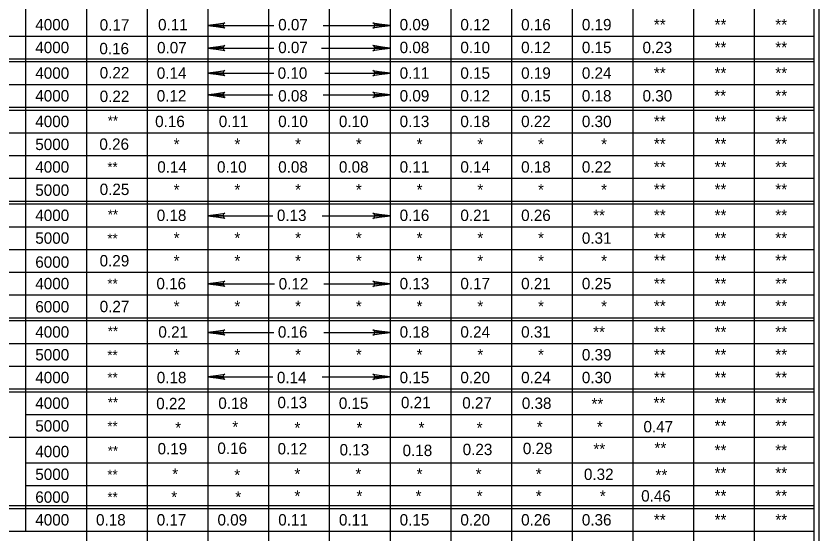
# Model space of a CAD drawing. Extents: x -22562 to -18409, y 3991 to 7171.
# Drawn here: x -20252.5 to -20028.9, y 4875.5 to 5019.9 of the extents above; entities that cross this region are included whole.
import ezdxf

# ---------------------------------------------------------------- set-up
doc = ezdxf.new("R2010")
doc.units = 0
for name, color, linetype in [('2', 7, 'Continuous'), ('3', 7, 'Continuous'), ('4', 7, 'Continuous')]:
    doc.layers.add(name, color=color, linetype=linetype)

msp = doc.modelspace()

# ---------------------------------------------------------------- linework, layer by layer
at = {"layer": '2'}
for p, q in [((-20028.86, 5114.26), (-20028.86, 4751.73)), ((-20232.96, 5105.53), (-20232.96, 4877.06)), ((-20249.88, 5099.19), (-20249.88, 4877.06)), ((-20216.04, 5099.19), (-20216.04, 4877.86)), ((-20199.12, 5099.19), (-20199.12, 4877.86)), ((-20182.2, 5099.19), (-20182.2, 4877.86)), ((-20165.29, 5099.19), (-20165.29, 4877.86)), ((-20148.36, 5099.19), (-20148.36, 4877.86)), ((-20131.44, 5099.19), (-20131.44, 4877.86)), ((-20114.52, 5099.19), (-20114.52, 4877.86)), ((-20097.61, 5099.19), (-20097.61, 4877.86)), ((-20080.69, 5099.19), (-20080.69, 4877.86)), ((-20063.77, 5099.19), (-20063.77, 4877.86)), ((-20046.84, 5099.19), (-20046.95, 4751.73)), ((-20030.3, 5099.19), (-20030.3, 4751.73)), ((-20199.12, 5017.26), (-20180.75, 5017.26)), ((-20166.99, 5017.26), (-20148.36, 5017.26)), ((-20292.18, 5014.31), (-20030.3, 5014.31)), ((-20292.18, 5014.31), (-20030.3, 5014.31)), ((-20199.12, 5010.96), (-20180.69, 5010.96)), ((-20167.46, 5010.96), (-20148.36, 5010.96)), ((-20292.18, 5007.96), (-20030.3, 5007.96)), ((-20292.18, 5007.96), (-20030.3, 5007.96)), ((-20292.18, 5007.17), (-20030.3, 5007.17)), ((-20199.12, 5003.96), (-20180.75, 5003.96)), ((-20166.52, 5003.96), (-20148.36, 5003.96)), ((-20292.18, 5000.83), (-20030.3, 5000.83)), ((-20292.18, 5000.83), (-20030.3, 5000.83)), ((-20199.12, 4997.89), (-20180.98, 4997.89)), ((-20166.99, 4997.89), (-20148.36, 4997.89)), ((-20292.18, 4994.48), (-20030.3, 4994.48)), ((-20292.18, 4993.69), (-20030.3, 4993.69)), ((-20292.18, 4987.34), (-20030.3, 4987.34)), ((-20292.18, 4981), (-20030.3, 4981)), ((-20292.18, 4981), (-20030.3, 4981)), ((-20292.18, 4974.65), (-20030.3, 4974.65)), ((-20292.18, 4968.3), (-20030.3, 4968.3)), ((-20292.18, 4968.3), (-20030.3, 4968.3)), ((-20292.18, 4967.51), (-20030.3, 4967.51)), ((-20199.12, 4964.2), (-20180.98, 4964.2)), ((-20167.22, 4964.2), (-20148.36, 4964.2)), ((-20292.18, 4961.17), (-20030.3, 4961.17)), ((-20292.18, 4954.82), (-20030.3, 4954.82)), ((-20292.18, 4948.48), (-20030.3, 4948.48)), ((-20292.18, 4948.48), (-20030.3, 4948.48)), ((-20199.12, 4945.24), (-20180.52, 4945.24)), ((-20166.76, 4945.24), (-20148.36, 4945.24)), ((-20292.18, 4942.13), (-20030.3, 4942.13)), ((-20292.18, 4935.78), (-20030.3, 4935.78)), ((-20292.18, 4935.78), (-20030.3, 4935.78)), ((-20292.18, 4934.99), (-20030.3, 4934.99)), ((-20199.12, 4931.66), (-20180.75, 4931.66)), ((-20166.76, 4931.66), (-20148.36, 4931.66)), ((-20292.18, 4928.64), (-20030.3, 4928.64)), ((-20292.18, 4922.29), (-20030.3, 4922.29)), ((-20199.12, 4919.29), (-20180.98, 4919.29)), ((-20167.22, 4919.29), (-20148.36, 4919.29)), ((-20292.18, 4915.94), (-20030.3, 4915.94)), ((-20292.18, 4915.94), (-20030.3, 4915.94)), ((-20292.18, 4915.15), (-20030.3, 4915.15)), ((-20249.88, 4908.8), (-20030.3, 4908.8)), ((-20292.18, 4902.45), (-20030.3, 4902.45)), ((-20249.88, 4902.45), (-20030.3, 4902.45)), ((-20249.88, 4895.31), (-20030.3, 4895.31)), ((-20249.88, 4888.97), (-20030.3, 4888.97)), ((-20292.18, 4883.41), (-20030.29, 4883.41)), ((-20232.96, 4883.41), (-20232.96, 4750.94)), ((-20292.18, 4882.62), (-20030.3, 4882.62)), ((-20249.88, 4882.62), (-20249.88, 4876.27)), ((-20216.04, 4882.62), (-20216.04, 4750.94)), ((-20199.12, 4882.62), (-20199.12, 4751.73)), ((-20182.2, 4882.62), (-20182.2, 4751.73)), ((-20165.28, 4882.62), (-20165.28, 4751.73)), ((-20148.36, 4882.62), (-20148.36, 4751.73)), ((-20131.44, 4882.62), (-20131.44, 4750.94)), ((-20114.53, 4882.62), (-20114.53, 4751.73)), ((-20097.61, 4882.62), (-20097.61, 4751.73)), ((-20080.69, 4882.62), (-20080.69, 4751.73)), ((-20063.77, 4882.62), (-20063.77, 4751.73)), ((-20030.3, 4882.62), (-20030.3, 4751.73)), ((-20292.18, 4876.27), (-20030.3, 4876.27))]:
    msp.add_line(p, q, dxfattribs=at)
for points in [[(-20194.6, 5016.7), (-20194.77, 5017.02), (-20199.12, 5017.26), (-20194.6, 5016.7), (-20194.37, 5016.5), (-20199.12, 5017.26), (-20194.77, 5017.48), (-20194.61, 5017.8), (-20199.12, 5017.26), (-20194.37, 5018.02), (-20194.61, 5017.8)], [(-20152.89, 5017.83), (-20152.72, 5017.51), (-20148.36, 5017.26), (-20152.89, 5017.83), (-20153.12, 5018.03), (-20148.36, 5017.26), (-20152.71, 5017.05), (-20152.88, 5016.73), (-20148.36, 5017.26), (-20153.12, 5016.51), (-20152.88, 5016.73)], [(-20194.6, 5010.39), (-20194.77, 5010.72), (-20199.12, 5010.96), (-20194.6, 5010.39), (-20194.37, 5010.2), (-20199.12, 5010.96), (-20194.77, 5011.18), (-20194.61, 5011.5), (-20199.12, 5010.96), (-20194.37, 5011.72), (-20194.61, 5011.5)], [(-20152.89, 5011.53), (-20152.72, 5011.2), (-20148.36, 5010.96), (-20152.89, 5011.53), (-20153.12, 5011.73), (-20148.36, 5010.96), (-20152.71, 5010.75), (-20152.88, 5010.42), (-20148.36, 5010.96), (-20153.12, 5010.21), (-20152.88, 5010.42)], [(-20194.6, 5003.39), (-20194.77, 5003.72), (-20199.12, 5003.96), (-20194.6, 5003.39), (-20194.37, 5003.19), (-20199.12, 5003.96), (-20194.77, 5004.18), (-20194.61, 5004.5), (-20199.12, 5003.96), (-20194.37, 5004.72), (-20194.61, 5004.5)], [(-20152.89, 5004.53), (-20152.72, 5004.2), (-20148.36, 5003.96), (-20152.89, 5004.53), (-20153.12, 5004.73), (-20148.36, 5003.96), (-20152.71, 5003.74), (-20152.88, 5003.42), (-20148.36, 5003.96), (-20153.12, 5003.2), (-20152.88, 5003.42)], [(-20194.6, 4997.33), (-20194.77, 4997.65), (-20199.12, 4997.89), (-20194.6, 4997.33), (-20194.37, 4997.13), (-20199.12, 4997.89), (-20194.77, 4998.11), (-20194.61, 4998.43), (-20199.12, 4997.89), (-20194.37, 4998.65), (-20194.61, 4998.43)], [(-20152.89, 4998.46), (-20152.72, 4998.13), (-20148.36, 4997.89), (-20152.89, 4998.46), (-20153.12, 4998.66), (-20148.36, 4997.89), (-20152.71, 4997.68), (-20152.88, 4997.36), (-20148.36, 4997.89), (-20153.12, 4997.14), (-20152.88, 4997.36)], [(-20194.6, 4963.63), (-20194.77, 4963.96), (-20199.12, 4964.2), (-20194.6, 4963.63), (-20194.37, 4963.43), (-20199.12, 4964.2), (-20194.77, 4964.41), (-20194.61, 4964.73), (-20199.12, 4964.2), (-20194.37, 4964.95), (-20194.61, 4964.73)], [(-20152.89, 4964.76), (-20152.72, 4964.44), (-20148.36, 4964.2), (-20152.89, 4964.76), (-20153.12, 4964.96), (-20148.36, 4964.2), (-20152.71, 4963.98), (-20152.88, 4963.66), (-20148.36, 4964.2), (-20153.12, 4963.44), (-20152.88, 4963.66)], [(-20194.6, 4944.67), (-20194.77, 4945), (-20199.12, 4945.24), (-20194.6, 4944.67), (-20194.37, 4944.48), (-20199.12, 4945.24), (-20194.77, 4945.46), (-20194.61, 4945.78), (-20199.12, 4945.24), (-20194.37, 4946), (-20194.61, 4945.78)], [(-20152.89, 4945.81), (-20152.72, 4945.48), (-20148.36, 4945.24), (-20152.89, 4945.81), (-20153.12, 4946.01), (-20148.36, 4945.24), (-20152.71, 4945.03), (-20152.88, 4944.7), (-20148.36, 4945.24), (-20153.12, 4944.49), (-20152.88, 4944.7)], [(-20194.6, 4931.09), (-20194.77, 4931.42), (-20199.12, 4931.66), (-20194.6, 4931.09), (-20194.37, 4930.89), (-20199.12, 4931.66), (-20194.77, 4931.87), (-20194.61, 4932.2), (-20199.12, 4931.66), (-20194.37, 4932.41), (-20194.61, 4932.2)], [(-20152.89, 4932.23), (-20152.72, 4931.9), (-20148.36, 4931.66), (-20152.89, 4932.23), (-20153.12, 4932.42), (-20148.36, 4931.66), (-20152.71, 4931.44), (-20152.88, 4931.12), (-20148.36, 4931.66), (-20153.12, 4930.9), (-20152.88, 4931.12)], [(-20194.6, 4918.72), (-20194.77, 4919.05), (-20199.12, 4919.29), (-20194.6, 4918.72), (-20194.37, 4918.52), (-20199.12, 4919.29), (-20194.77, 4919.5), (-20194.61, 4919.83), (-20199.12, 4919.29), (-20194.37, 4920.05), (-20194.61, 4919.83)], [(-20152.89, 4919.86), (-20152.72, 4919.53), (-20148.36, 4919.29), (-20152.89, 4919.86), (-20153.12, 4920.06), (-20148.36, 4919.29), (-20152.71, 4919.07), (-20152.88, 4918.75), (-20148.36, 4919.29), (-20153.12, 4918.53), (-20152.88, 4918.75)]]:
    msp.add_lwpolyline(points, dxfattribs=at)

# ---------------------------------------------------------------- texts
at = {"layer": '3'}
for s, height, p in [('0.17', 3.173, (-20229.24, 5015.83)), ('0.11', 3.172, (-20212.98, 5015.9)), ('0.07', 3.173, (-20179.51, 5015.9)), ('0.09', 3.173, (-20145.67, 5015.9)), ('0.12', 3.173, (-20128.75, 5015.9)), ('0.16', 3.173, (-20111.83, 5015.9)), ('0.19', 3.173, (-20094.91, 5015.9)), ('**', 3.173, (-20074.85, 5015.9)), ('**', 3.173, (-20057.94, 5015.9)), ('**', 3.173, (-20041.02, 5015.9)), ('0.07', 3.173, (-20213.26, 5009.49)), ('0.07', 3.173, (-20179.51, 5009.55)), ('0.08', 3.173, (-20145.67, 5009.55)), ('0.10', 3.173, (-20128.75, 5009.55)), ('0.12', 3.173, (-20111.83, 5009.55)), ('0.15', 3.173, (-20094.91, 5009.55)), ('**', 3.173, (-20057.94, 5009.55)), ('**', 3.173, (-20041.02, 5009.55)), ('0.16', 3.173, (-20229.33, 5009.24)), ('0.22', 3.173, (-20229.24, 5002.5)), ('0.14', 3.172, (-20213.33, 5002.41)), ('0.10', 3.171, (-20179.65, 5002.41)), ('0.11', 3.173, (-20145.67, 5002.41)), ('0.15', 3.173, (-20128.75, 5002.41)), ('0.19', 3.173, (-20111.83, 5002.41)), ('0.24', 3.173, (-20094.91, 5002.41)), ('**', 3.173, (-20074.85, 5002.41)), ('**', 3.173, (-20057.94, 5002.41)), ('**', 3.173, (-20041.02, 5002.41)), ('0.08', 3.172, (-20179.51, 4996.07)), ('0.09', 3.173, (-20145.67, 4996.07)), ('0.12', 3.173, (-20128.75, 4996.07)), ('0.15', 3.173, (-20111.83, 4996.07)), ('0.18', 3.173, (-20094.91, 4996.07)), ('0.30', 3.173, (-20078, 4996.07)), ('0.22', 3.173, (-20229.24, 4995.92)), ('**', 3.173, (-20058.03, 4996.07)), ('**', 3.173, (-20041.02, 4996.07)), ('**', 2.753, (-20226.99, 4989.33)), ('0.16', 3.172, (-20213.79, 4988.93)), ('0.11', 3.172, (-20196.06, 4988.93)), ('0.10', 3.171, (-20179.51, 4988.93)), ('0.10', 3.171, (-20162.59, 4988.93)), ('0.13', 3.173, (-20145.67, 4988.93)), ('0.22', 3.173, (-20111.83, 4988.93)), ('0.30', 3.173, (-20094.91, 4988.93)), ('**', 3.173, (-20074.85, 4988.93)), ('**', 3.173, (-20057.94, 4988.93)), ('**', 3.173, (-20041.02, 4988.93)), ('0.26', 3.173, (-20229.33, 4982.6)), ('*', 3.17, (-20208.63, 4982.58)), ('*', 3.17, (-20191.71, 4982.58)), ('*', 3.17, (-20174.79, 4982.58)), ('*', 3.17, (-20157.87, 4982.58)), ('*', 3.17, (-20140.95, 4982.58)), ('*', 3.17, (-20124.03, 4982.58)), ('*', 3.17, (-20107.12, 4982.58)), ('*', 3.17, (-20089.55, 4982.58)), ('**', 3.173, (-20074.85, 4982.67)), ('**', 3.173, (-20057.94, 4982.67)), ('**', 3.173, (-20041.02, 4982.67)), ('**', 2.753, (-20227.08, 4976.41)), ('0.14', 3.172, (-20213.2, 4976.23)), ('0.10', 3.172, (-20196.56, 4976.23)), ('0.08', 3.173, (-20179.51, 4976.23)), ('0.08', 3.173, (-20162.59, 4976.23)), ('0.11', 3.173, (-20145.67, 4976.23)), ('0.14', 3.173, (-20128.75, 4976.23)), ('0.18', 3.173, (-20111.83, 4976.23)), ('0.22', 3.173, (-20094.91, 4976.23)), ('**', 3.173, (-20074.85, 4976.23)), ('**', 3.173, (-20057.94, 4976.23)), ('**', 3.173, (-20041.02, 4976.23)), ('0.25', 3.173, (-20229.24, 4969.99)), ('*', 3.17, (-20208.63, 4969.89)), ('*', 3.17, (-20191.71, 4969.89)), ('*', 3.17, (-20174.79, 4969.89)), ('*', 3.17, (-20157.87, 4969.89)), ('*', 3.17, (-20140.95, 4969.89)), ('*', 3.17, (-20124.03, 4969.89)), ('*', 3.17, (-20107.12, 4969.89)), ('*', 3.17, (-20089.55, 4969.89)), ('**', 3.173, (-20074.85, 4969.97)), ('**', 3.173, (-20057.94, 4969.97)), ('**', 3.173, (-20041.02, 4969.97)), ('**', 2.753, (-20226.99, 4963.17)), ('0.18', 3.172, (-20213.34, 4962.75)), ('0.13', 3.172, (-20179.87, 4962.75)), ('0.16', 3.173, (-20145.67, 4962.75)), ('0.21', 3.173, (-20128.75, 4962.75)), ('0.26', 3.173, (-20111.83, 4962.75)), ('**', 3.173, (-20091.77, 4962.75)), ('**', 3.173, (-20074.85, 4962.75)), ('**', 3.173, (-20057.94, 4962.75)), ('**', 3.173, (-20041.02, 4962.75)), ('**', 2.753, (-20227.1, 4956.5)), ('*', 3.17, (-20208.63, 4956.41)), ('*', 3.17, (-20191.71, 4956.41)), ('*', 3.17, (-20174.79, 4956.41)), ('*', 3.17, (-20157.87, 4956.41)), ('*', 3.17, (-20140.95, 4956.41)), ('*', 3.17, (-20124.03, 4956.41)), ('*', 3.17, (-20107.12, 4956.41)), ('0.31', 3.173, (-20094.91, 4956.41)), ('**', 3.173, (-20074.85, 4956.41)), ('**', 3.173, (-20057.94, 4956.41)), ('**', 3.173, (-20041.02, 4956.41)), ('0.29', 3.173, (-20229.26, 4950.09)), ('*', 3.17, (-20208.63, 4950.06)), ('*', 3.17, (-20191.71, 4950.06)), ('*', 3.17, (-20174.79, 4950.06)), ('*', 3.17, (-20157.87, 4950.06)), ('*', 3.17, (-20140.95, 4950.06)), ('*', 3.17, (-20124.03, 4950.06)), ('*', 3.17, (-20107.12, 4950.06)), ('*', 3.17, (-20089.55, 4950.06)), ('**', 3.173, (-20074.85, 4950.15)), ('**', 3.173, (-20057.94, 4950.15)), ('**', 3.173, (-20041.02, 4950.15)), ('**', 2.753, (-20227.08, 4943.91)), ('0.16', 3.172, (-20213.43, 4943.71)), ('0.13', 3.173, (-20145.67, 4943.71)), ('0.17', 3.173, (-20128.75, 4943.71)), ('0.21', 3.173, (-20111.83, 4943.71)), ('0.25', 3.173, (-20094.91, 4943.71)), ('**', 3.173, (-20074.85, 4943.71)), ('**', 3.173, (-20057.94, 4943.71)), ('**', 3.173, (-20041.02, 4943.71)), ('0.27', 3.173, (-20229.24, 4937.33)), ('*', 3.17, (-20208.63, 4937.37)), ('*', 3.17, (-20191.71, 4937.37)), ('*', 3.17, (-20174.79, 4937.37)), ('*', 3.17, (-20157.87, 4937.37)), ('*', 3.17, (-20140.95, 4937.37)), ('*', 3.17, (-20124.03, 4937.37)), ('*', 3.17, (-20107.12, 4937.37)), ('*', 3.17, (-20089.55, 4937.37)), ('**', 3.173, (-20074.85, 4937.45)), ('**', 3.173, (-20057.94, 4937.45)), ('**', 3.173, (-20041.02, 4937.45)), ('**', 2.753, (-20226.99, 4930.64)), ('0.21', 3.172, (-20212.89, 4930.23)), ('0.16', 3.173, (-20179.6, 4930.23)), ('0.18', 3.173, (-20145.67, 4930.23)), ('0.24', 3.173, (-20128.75, 4930.23)), ('0.31', 3.173, (-20111.83, 4930.23)), ('**', 3.173, (-20091.77, 4930.23)), ('**', 3.173, (-20074.85, 4930.23)), ('**', 3.173, (-20057.94, 4930.23)), ('**', 3.173, (-20041.02, 4930.23)), ('**', 2.753, (-20227.1, 4923.97)), ('*', 3.17, (-20208.63, 4923.88)), ('*', 3.17, (-20191.71, 4923.88)), ('*', 3.17, (-20174.79, 4923.88)), ('*', 3.17, (-20157.87, 4923.88)), ('*', 3.17, (-20140.95, 4923.88)), ('*', 3.17, (-20124.03, 4923.88)), ('*', 3.17, (-20107.12, 4923.88)), ('0.39', 3.173, (-20094.91, 4923.88)), ('**', 3.173, (-20074.85, 4923.88)), ('**', 3.173, (-20057.94, 4923.88)), ('**', 3.173, (-20041.02, 4923.88)), ('**', 2.753, (-20227.08, 4917.72)), ('0.18', 3.172, (-20213.34, 4917.53)), ('0.14', 3.172, (-20179.87, 4917.53)), ('0.15', 3.173, (-20145.67, 4917.53)), ('0.20', 3.173, (-20128.75, 4917.53)), ('0.24', 3.173, (-20111.83, 4917.53)), ('0.30', 3.173, (-20094.91, 4917.53)), ('**', 3.173, (-20074.85, 4917.53)), ('**', 3.173, (-20057.94, 4917.53)), ('**', 3.173, (-20041.02, 4917.53)), ('**', 2.753, (-20226.99, 4910.8)), ('0.22', 3.173, (-20213.49, 4910.28)), ('0.18', 3.173, (-20196.19, 4910.37)), ('0.13', 3.173, (-20179.71, 4910.56)), ('0.15', 3.173, (-20162.61, 4910.37)), ('0.21', 3.173, (-20145.31, 4910.56)), ('0.27', 3.172, (-20128.24, 4910.45)), ('0.38', 3.172, (-20111.63, 4910.36)), ('**', 3.173, (-20092.25, 4910.19)), ('**', 3.173, (-20074.96, 4910.47)), ('**', 3.173, (-20057.94, 4910.39)), ('**', 3.173, (-20041.02, 4910.39)), ('**', 2.753, (-20227.1, 4904.13)), ('*', 3.17, (-20208.2, 4903.5)), ('*', 3.17, (-20192.29, 4903.78)), ('*', 3.17, (-20174.99, 4903.5)), ('*', 3.17, (-20157.69, 4903.5)), ('*', 3.17, (-20140.4, 4903.5)), ('*', 3.17, (-20124.21, 4903.5)), ('*', 3.17, (-20107.47, 4903.78)), ('*', 3.17, (-20090.73, 4903.78)), ('0.47', 3.172, (-20077.74, 4903.83)), ('**', 3.173, (-20057.94, 4904.05)), ('**', 3.173, (-20041.02, 4904.05)), ('0.19', 3.173, (-20213.11, 4897.69)), ('0.16', 3.173, (-20196.45, 4897.81)), ('0.12', 3.172, (-20179.68, 4897.68)), ('0.28', 3.172, (-20111.35, 4897.76)), ('**', 3.173, (-20074.68, 4897.87)), ('**', 2.753, (-20226.99, 4897.31)), ('0.13', 3.173, (-20162.41, 4897.4)), ('0.18', 3.173, (-20144.85, 4897.21)), ('0.23', 3.173, (-20128.11, 4897.48)), ('**', 3.173, (-20091.7, 4897.59)), ('**', 3.173, (-20057.94, 4897.24)), ('**', 3.173, (-20041.02, 4897.24)), ('**', 2.753, (-20227.1, 4890.65)), ('*', 3.17, (-20209.03, 4890.62)), ('*', 3.17, (-20191.74, 4890.34)), ('*', 3.17, (-20174.99, 4890.62)), ('*', 3.17, (-20157.98, 4890.62)), ('*', 3.17, (-20140.95, 4890.62)), ('*', 3.17, (-20124.49, 4890.62)), ('*', 3.17, (-20107.75, 4890.62)), ('0.32', 3.172, (-20094.33, 4890.55)), ('**', 3.173, (-20074.4, 4890.34)), ('**', 3.173, (-20057.94, 4890.89)), ('**', 3.173, (-20041.02, 4890.89)), ('*', 3.17, (-20174.99, 4884.48)), ('*', 3.17, (-20157.69, 4884.48)), ('*', 3.17, (-20141.24, 4884.48)), ('*', 3.17, (-20124.21, 4884.48)), ('*', 3.17, (-20107.75, 4884.48)), ('*', 3.17, (-20089.9, 4884.48)), ('0.46', 3.172, (-20078.38, 4884.53)), ('**', 3.173, (-20057.94, 4884.54)), ('**', 3.173, (-20041.02, 4884.54)), ('**', 2.753, (-20227.08, 4884.4)), ('*', 3.17, (-20209.31, 4884.2)), ('*', 3.17, (-20191.46, 4884.2)), ('0.18', 3.172, (-20230.26, 4877.86)), ('0.17', 3.172, (-20213.35, 4877.86)), ('0.09', 3.173, (-20196.42, 4877.86)), ('0.11', 3.173, (-20179.5, 4877.86)), ('0.11', 3.173, (-20162.58, 4877.86)), ('0.15', 3.173, (-20145.67, 4877.86)), ('0.20', 3.173, (-20128.75, 4877.86)), ('0.26', 3.173, (-20111.83, 4877.86)), ('0.36', 3.173, (-20094.91, 4877.86)), ('**', 3.173, (-20074.85, 4877.86)), ('**', 3.173, (-20057.93, 4877.86)), ('**', 3.173, (-20041.01, 4877.86))]:
    msp.add_text(s, height=height, dxfattribs=at).set_placement(p)
for s, height, rotation, p in [('0.23', 3.173, 0.1725, (-20078, 5009.53)), ('0.12', 3.172, 0.06, (-20213.34, 4996.06)), ('0.18', 3.173, 0.135, (-20128.75, 4988.92)), ('0.12', 3.172, 0.06, (-20179.37, 4943.66))]:
    msp.add_text(s, height=height, rotation=rotation, dxfattribs=at).set_placement(p)
at = {"layer": '4'}
for s, height, p in [('4000', 3.173, (-20247.18, 5015.9)), ('4000', 3.173, (-20247.18, 5009.55)), ('4000', 3.173, (-20247.18, 5002.41)), ('4000', 3.173, (-20247.18, 4996.07)), ('4000', 3.173, (-20247.18, 4988.93)), ('5000', 3.173, (-20247.18, 4982.53)), ('4000', 3.173, (-20247.18, 4976.23)), ('5000', 3.173, (-20247.18, 4969.77)), ('4000', 3.173, (-20247.18, 4962.75)), ('5000', 3.173, (-20247.18, 4956.41)), ('6000', 3.173, (-20247.18, 4949.72)), ('4000', 3.173, (-20247.18, 4943.71)), ('6000', 3.173, (-20247.18, 4937.27)), ('4000', 3.173, (-20247.18, 4930.23)), ('5000', 3.173, (-20247.18, 4923.88)), ('4000', 3.173, (-20247.18, 4917.53)), ('4000', 3.173, (-20247.18, 4910.39)), ('5000', 3.173, (-20247.18, 4904.04)), ('4000', 3.173, (-20247.18, 4896.9)), ('5000', 3.173, (-20247.18, 4890.55)), ('6000', 3.172, (-20247.18, 4884.2)), ('4000', 3.173, (-20247.18, 4877.86))]:
    msp.add_text(s, height=height, dxfattribs=at).set_placement(p)

doc.saveas('drawing.dxf')
